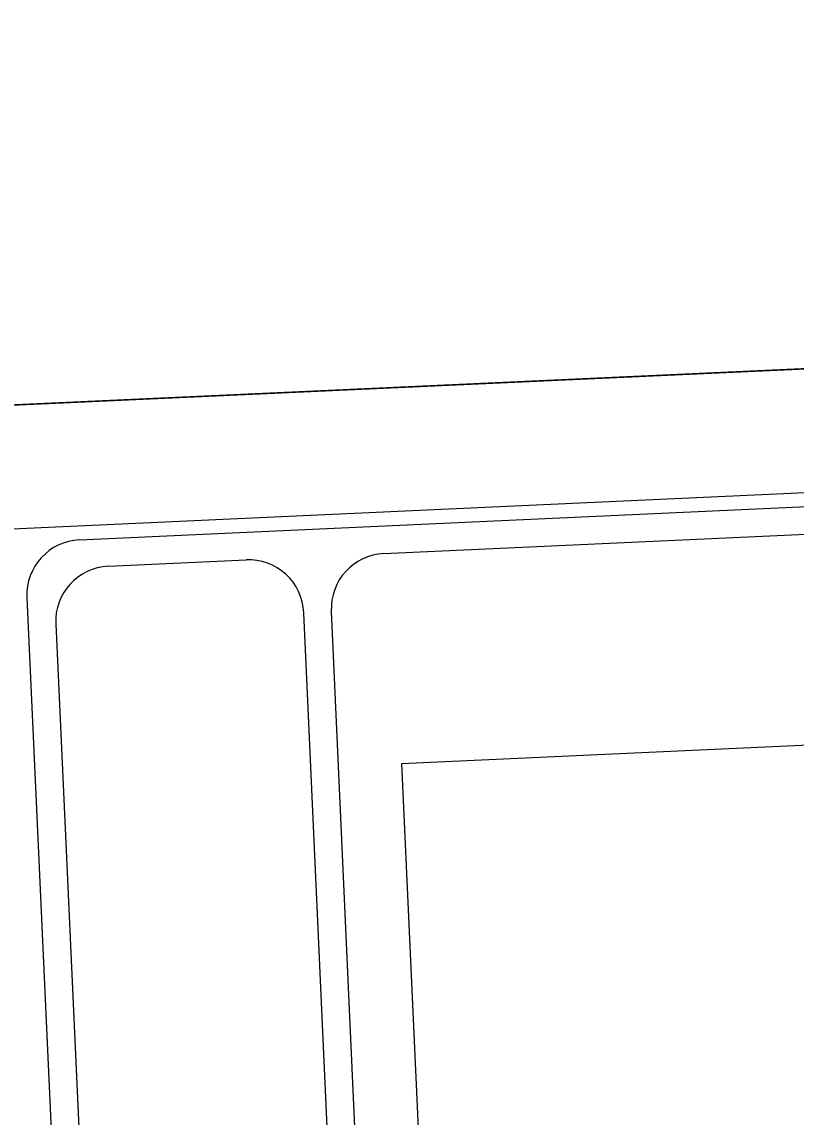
# Model space of a CAD drawing. Extents: x 1190067 to 1192950, y 891516 to 893460.
# Drawn here: x 1190783.3 to 1190895.6, y 893300.9 to 893459.6 of the extents above; entities that cross this region are included whole.
import ezdxf

# ---------------------------------------------------------------- set-up
doc = ezdxf.new("R2010")
doc.units = 0
for name, color, linetype in [('Prop DSN Text', 7, 'Continuous'), ('Sheet Cutting Line CELL', 7, 'Continuous'), ('Sheet Plot Border Inside CELL', 7, 'Continuous'), ('Sheet Plot Border Outside CELL', 7, 'Continuous'), ('Sheet Title CELL', 7, 'Continuous')]:
    doc.layers.add(name, color=color, linetype=linetype)

msp = doc.modelspace()

# ---------------------------------------------------------------- linework, layer by layer
at = {"layer": 'Prop DSN Text'}
msp.add_lwpolyline([(1191159.03, 893366.78), (1190838.38, 893352.11), (1190851.29, 893069.99), (1191171.94, 893084.66)], dxfattribs=at)
msp.add_lwpolyline([(1191159.03, 893366.78), (1190838.38, 893352.11), (1190851.29, 893069.99), (1191171.94, 893084.66)], dxfattribs=at)
msp.add_lwpolyline([(1191159.03, 893366.78), (1190838.38, 893352.11), (1190851.29, 893069.99), (1191171.94, 893084.66)], dxfattribs=at)
at = {"layer": 'Sheet Cutting Line CELL'}
msp.add_line((1190649.32, 893398.03), (1191995.11, 893459.6), dxfattribs=at)
at = {"layer": 'Sheet Plot Border Inside CELL'}
msp.add_lwpolyline([(1190699.11, 892537.37), (1192030.91, 892598.3), (1191992.34, 893441.49), (1190660.53, 893380.56)], close=True, dxfattribs=at)
at = {"layer": 'Sheet Plot Border Outside CELL'}
msp.add_lwpolyline([(1191995.11, 893459.6), (1190649.32, 893398.03), (1190689.54, 892518.96), (1192035.33, 892580.53)], close=True, dxfattribs=at)
at = {"layer": 'Sheet Title CELL'}
for p, q in [((1190861.5, 892558.86), (1190824.2, 893374.01)), ((1190858.73, 892706.89), (1190828.2, 893374.19))]:
    msp.add_line(p, q, dxfattribs=at)
for points in [[(1191974.46, 893438.63), (1190791.68, 893384.53)], [(1191970.64, 893434.46), (1190835.83, 893382.54)], [(1190815.85, 893381.62), (1190795.87, 893380.72)], [(1190784.06, 893376.18), (1190821.72, 892553.04)], [(1190784.06, 893376.18), (1190821.72, 892553.04)], [(1190788.25, 893372.36), (1190825.53, 892557.21)]]:
    msp.add_lwpolyline(points, dxfattribs=at)
for centre, start, end in [((1190792.05, 893376.58), 92.6195, 182.6195), ((1190816.21, 893373.68), 2.6195, 92.6195), ((1190836.19, 893374.59), 92.6195, 182.6195), ((1190796.23, 893372.76), 92.6195, 182.6195)]:
    msp.add_arc(centre, 8, start, end, dxfattribs=at)

doc.saveas('drawing.dxf')
